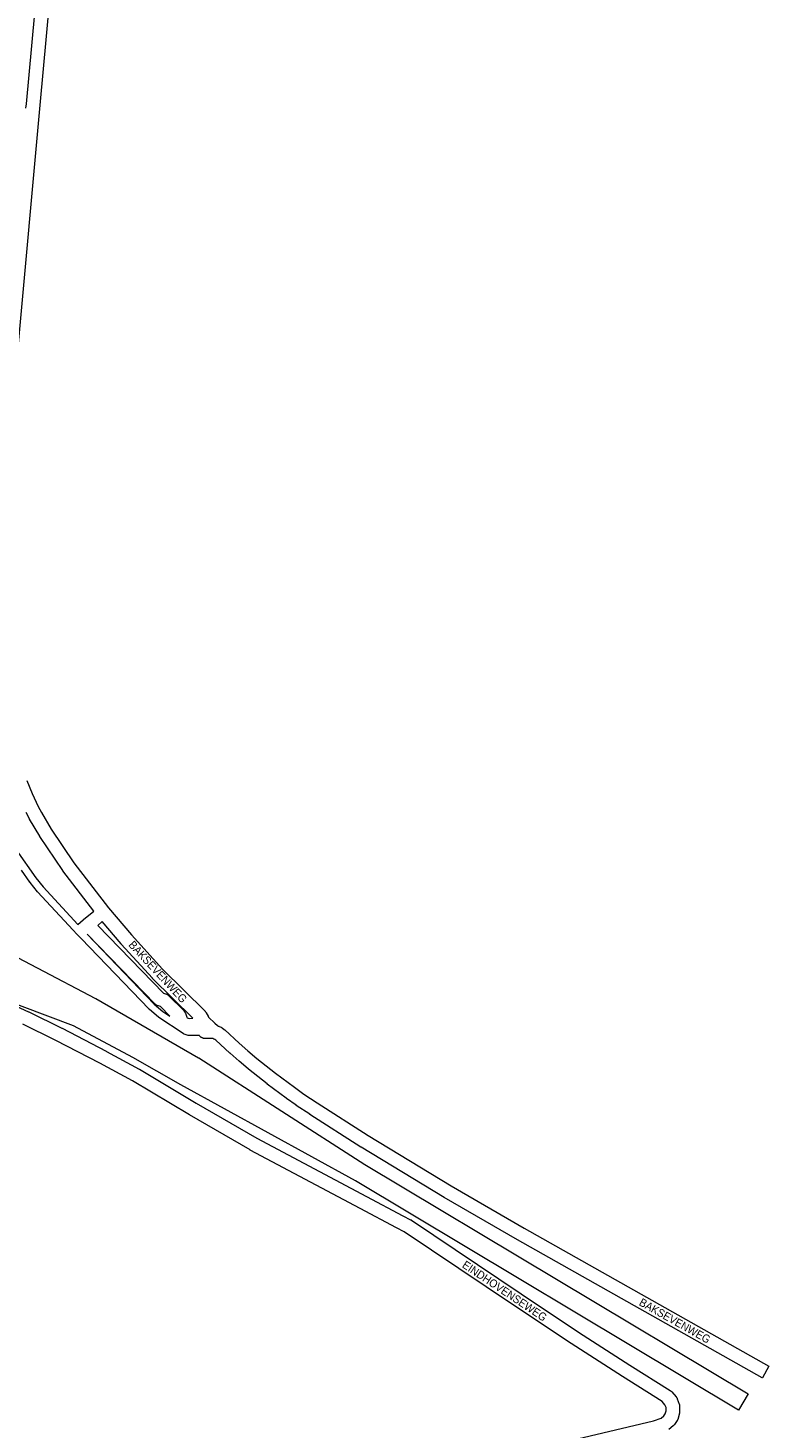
# Model space of a CAD drawing. Header units: metres. Extents: x 123819 to 142731, y 393440 to 405763.
# Tile 276 of 346: x 137687 to 138396, y 395319 to 396659. Entities that reach past the tile are written whole.
import ezdxf
from ezdxf.enums import TextEntityAlignment as Align

# ---------------------------------------------------------------- set-up
doc = ezdxf.new("R2010")
doc.units = ezdxf.units.M
doc.header["$MEASUREMENT"] = 0
for name, color, linetype, lineweight in [('gs-anno-wegen algemeen tekst', 7, 'Continuous', 0), ('gs-knt-autosnelweg', 7, 'Continuous', 0), ('gs-knt-fietspaden', 7, 'Continuous', 0), ('gs-knt-wegen algemeen', 7, 'Continuous', 0), ('gs-vlk-plantopografie wegen algemeen', 7, 'Continuous', 0)]:
    doc.layers.add(name, color=color, linetype=linetype, lineweight=lineweight)
doc.styles.add('Style-Arial', font='arial.ttf')

msp = doc.modelspace()

# ---------------------------------------------------------------- linework, layer by layer
at = {"layer": 'gs-knt-autosnelweg', "color": 7, "linetype": 'Continuous', "flags": 128}
msp.add_lwpolyline([(137639, 395788.4), (137751, 395729.9), (137751.3, 395729.7), (137849.6, 395673.1), (137850, 395672.9), (138009, 395570.8), (138375.6, 395351.3, -0.353248), (138375.6, 395351.3), (138366.4, 395335.9, -0.385759), (138366.4, 395335.9), (137999.8, 395555.3), (137832.8, 395647.1), (137832.7, 395647.2), (137786.9, 395673.4), (137730.1, 395703.7), (137607, 395750)], format="xyb", dxfattribs=at)
at = {"layer": 'gs-knt-fietspaden', "color": 7, "linetype": 'Continuous', "flags": 128}
for points in [[(137675.2, 395872.1), (137694.1, 395845.2)], [(137688.4, 395841), (137680.3, 395852.6)], [(137811.3, 395711.9), (137802.7, 395719.2), (137802.6, 395719.3), (137802.6, 395719.4), (137802.6, 395719.4), (137802.5, 395719.4), (137802.5, 395719.5), (137737.3, 395787.2), (137733.5, 395791.1), (137733.4, 395791.2), (137729.7, 395795.2), (137695.7, 395831.8), (137695.7, 395831.9), (137695.6, 395832), (137688.6, 395840.9)], [(137694.1, 395845.2), (137701, 395836.5), (137734.2, 395800.6)], [(137743.2, 395791.2), (137807.4, 395724.5), (137815.7, 395717.4), (137822.3, 395713)], [(137850.4, 395694.4), (137840.8, 395694.4), (137840.7, 395694.4), (137840.5, 395694.4), (137840.4, 395694.4), (137840.2, 395694.4), (137840.1, 395694.4), (137839.9, 395694.5), (137839.7, 395694.5), (137835.9, 395695.8), (137835.8, 395695.8), (137835.6, 395695.9), (137835.5, 395695.9), (137835.3, 395696), (137835.2, 395696.1), (137835.1, 395696.2), (137811.7, 395711.7), (137811.6, 395711.7), (137811.5, 395711.8)]]:
    msp.add_lwpolyline(points, dxfattribs=at)
at = {"layer": 'gs-knt-wegen algemeen', "color": 7, "linetype": 'Continuous', "flags": 128}
for points in [[(137684.6, 396581.8), (137685, 396586.1), (137706, 396815.3), (137705.3, 396828.5), (137704.1, 396837.9), (137703.2, 396842.5), (137702.2, 396847.1), (137699.5, 396856.3), (137697.9, 396860.6), (137694.1, 396869.4), (137689.7, 396877.8), (137687.3, 396881.8), (137681.8, 396889.6), (137677, 396895.6), (137672.9, 396900.1), (137669.5, 396903.5), (137666.1, 396906.6), (137658.7, 396912.7), (137635.3, 396929.6), (137613.7, 396944.8), (137574.5, 396972)], [(137719, 396814.6), (137698, 396584.9), (137676.7, 396353)], [(137749.5, 395813.5), (137720, 395851.9), (137719.9, 395852.1), (137719.8, 395852.2), (137697.9, 395884.7), (137697.8, 395884.9), (137697.7, 395885), (137688.1, 395901.3), (137688, 395901.6), (137684.7, 395907.7)], [(137734.2, 395800.6), (137739.4, 395805.2), (137739.4, 395805.2), (137739.6, 395805.3), (137749.5, 395813.5)], [(137757.6, 395803.4), (137753.3, 395799.8)], [(137753.3, 395799.8), (137816.2, 395734.8), (137818.1, 395734.4), (137818.4, 395734.3), (137818.7, 395734.2), (137818.9, 395734.1), (137819.2, 395734), (137819.5, 395733.9), (137819.7, 395733.7), (137820, 395733.6), (137820.2, 395733.4), (137820.5, 395733.2), (137820.7, 395733.1), (137820.9, 395732.9), (137821.1, 395732.7), (137835.5, 395718.2), (137835.7, 395718), (137835.9, 395717.8), (137836.1, 395717.6), (137836.3, 395717.3), (137836.4, 395717.1), (137836.6, 395716.8), (137836.7, 395716.6), (137836.8, 395716.3), (137837, 395716), (137837.1, 395715.7), (137838.4, 395711.8), (137838.9, 395711.3), (137839.8, 395710.8), (137841.5, 395710.7), (137844.3, 395710.8)], [(137844.3, 395710.8), (137805.8, 395748.9), (137805.7, 395749), (137805.6, 395749.1), (137775.8, 395781.9), (137775.6, 395782.1), (137757.6, 395803.4)], [(137822.3, 395713), (137813.2, 395722.2), (137811.3, 395722.7), (137811, 395722.7), (137810.7, 395722.8), (137810.4, 395722.9), (137810.2, 395723), (137809.9, 395723.2), (137809.6, 395723.3), (137809.4, 395723.5), (137809.1, 395723.7), (137808.9, 395723.8), (137808.6, 395724), (137808.4, 395724.2), (137808.2, 395724.4), (137743.3, 395791.3), (137743.2, 395791.2)], [(137658.2, 395730), (137687.1, 395717.1), (137687.3, 395717), (137719, 395701.4), (137719.2, 395701.3), (137761.4, 395679.3), (137761.5, 395679.2), (137792.9, 395662.2), (137793.1, 395662.1), (137847.6, 395629.7), (137905.4, 395596.2), (138010.6, 395540.4), (138010.6, 395540.3), (138045.2, 395521.8), (138052.7, 395518), (138052.9, 395517.9), (138053.1, 395517.8), (138053.4, 395517.6), (138158.5, 395447.1), (138213.4, 395410.5), (138262.5, 395379), (138301.2, 395354.5), (138301.5, 395354.3), (138301.7, 395354.1), (138302, 395353.9), (138302.2, 395353.7), (138302.4, 395353.5), (138302.6, 395353.3), (138306.7, 395348.6), (138306.9, 395348.4), (138307.1, 395348.1), (138307.2, 395347.9), (138307.4, 395347.6), (138307.5, 395347.4), (138307.7, 395347.1), (138307.8, 395346.8), (138307.9, 395346.5), (138309.7, 395341.6), (138309.8, 395341.4), (138309.9, 395341.1), (138309.9, 395340.8), (138310, 395340.5), (138310, 395340.3), (138310.1, 395340), (138310.1, 395339.7), (138310.1, 395339.4), (138310.1, 395334.3), (138310.1, 395334), (138310.1, 395333.7), (138310, 395333.4), (138310, 395333.1), (138309.9, 395332.8), (138308.8, 395328.2), (138308.7, 395327.9), (138308.6, 395327.6), (138308.5, 395327.3), (138308.4, 395327.1), (138308.3, 395326.8), (138308.2, 395326.5), (138308, 395326.3), (138307.9, 395326), (138305.3, 395322.2), (138305.2, 395322), (138305, 395321.8), (138304.8, 395321.6), (138304.7, 395321.4), (138304.5, 395321.2), (138304.3, 395321), (138304, 395320.8), (138299.9, 395317.4)], [(138212.3, 395308.4), (138285.1, 395325.6), (138292.5, 395328.2), (138295, 395330.3), (138296.4, 395332.3), (138297.1, 395335.1), (138297.1, 395338.3), (138296.1, 395341), (138293.4, 395344), (138255.5, 395368), (138255.5, 395368), (138206.3, 395399.5), (138206.2, 395399.6), (138151.2, 395436.3), (138151.2, 395436.3), (138046.4, 395506.6), (138039.2, 395510.2), (138039.1, 395510.3), (138004.5, 395528.9), (137899.2, 395584.7), (137899, 395584.8), (137841.1, 395618.4), (137841, 395618.5), (137786.5, 395650.9), (137755.3, 395667.8), (137713.2, 395689.7), (137681.7, 395705.2)]]:
    msp.add_lwpolyline(points, dxfattribs=at)
msp.add_lwpolyline([(137685.3, 395938.5), (137690.5, 395925.9), (137696.3, 395913.7), (137699.4, 395907.8), (137708.8, 395891.8), (137730.5, 395859.7), (137763.5, 395816.6), (137785.5, 395790.6), (137815.1, 395758), (137856, 395717.5), (137856.2, 395717.3), (137856.4, 395717.1), (137856.5, 395716.9), (137856.7, 395716.7), (137856.9, 395716.4), (137857, 395716.2), (137857.1, 395716), (137858.9, 395712.8), (137859, 395712.5), (137859.1, 395712.3), (137859.2, 395712), (137865.3, 395706.2), (137868, 395703.8), (137868.5, 395703.4), (137868.9, 395703.3), (137869.1, 395703.2), (137869.4, 395703.1), (137869.6, 395703), (137871.4, 395702.2), (137871.6, 395702), (137871.9, 395701.9), (137872.1, 395701.7), (137872.3, 395701.6), (137874.3, 395700.2), (137874.5, 395700), (137874.7, 395699.9), (137874.9, 395699.7), (137888.6, 395687), (137897, 395679.6), (137905.6, 395672.4), (137923.3, 395658.3), (137941.4, 395644.8), (137950.6, 395638.3), (137963.3, 395629.8), (138012, 395598.6), (138091.5, 395550.6), (138161.5, 395510.1), (138395.6, 395378, -0.371291), (138395.6, 395378), (138389.3, 395366.6, -0.371291), (138389.2, 395366.6), (138155.1, 395498.8), (138155, 395498.8), (138084.9, 395539.4), (138084.8, 395539.4), (138005.2, 395587.5), (138005.1, 395587.6), (137956.2, 395618.9), (137956.1, 395619), (137943.3, 395627.5), (137943.2, 395627.6), (137933.9, 395634.2), (137933.7, 395634.3), (137915.4, 395647.9), (137915.3, 395648), (137897.4, 395662.3), (137897.3, 395662.4), (137888.6, 395669.7), (137888.5, 395669.8), (137879.9, 395677.3), (137879.8, 395677.4), (137866.4, 395689.8), (137865.3, 395690.6), (137864.4, 395691), (137863.3, 395691.4), (137862.8, 395691.5), (137855.9, 395691.5), (137855.8, 395691.5), (137855.6, 395691.5), (137855.5, 395691.5), (137855.3, 395691.5), (137855.2, 395691.5), (137855, 395691.5), (137854.9, 395691.6), (137854.6, 395691.6), (137854.5, 395691.6), (137854.3, 395691.7), (137854.2, 395691.7), (137854, 395691.8), (137853.9, 395691.8), (137853.7, 395691.9), (137853.6, 395691.9), (137853.4, 395692), (137853.3, 395692), (137853.1, 395692.1), (137853, 395692.1), (137852.8, 395692.2), (137852.8, 395692.3), (137852.6, 395692.4), (137852.5, 395692.4), (137852.3, 395692.6), (137852.2, 395692.6), (137852, 395692.7), (137851.9, 395692.8), (137851.8, 395692.9), (137851.7, 395693), (137851.5, 395693.2), (137851.5, 395693.2), (137851.3, 395693.4), (137851.2, 395693.4), (137851.1, 395693.6), (137851, 395693.7), (137850.9, 395693.8), (137850.8, 395693.9), (137850.7, 395694.1), (137850.6, 395694.2), (137850.5, 395694.4), (137850.4, 395694.4)], format="xyb", dxfattribs=at)
at = {"layer": 'gs-vlk-plantopografie wegen algemeen', "color": 7, "linetype": 'Continuous', "flags": 128}
for points in [[(137688.4, 395841), (137680.3, 395852.6)], [(137688.6, 395840.9), (137688.5, 395841), (137688.4, 395841)], [(137688.6, 395840.9), (137688.4, 395841)], [(137811.3, 395711.9), (137802.7, 395719.2), (137802.6, 395719.3), (137802.6, 395719.4), (137802.6, 395719.4), (137802.5, 395719.4), (137802.5, 395719.5), (137737.3, 395787.2), (137733.5, 395791.1), (137733.4, 395791.2), (137729.7, 395795.2), (137695.7, 395831.8), (137695.7, 395831.9), (137695.6, 395832), (137688.6, 395840.9)], [(137694.1, 395845.2), (137701, 395836.5), (137734.2, 395800.6)], [(137743.2, 395791.2), (137807.4, 395724.5), (137815.7, 395717.4), (137822.3, 395713)], [(137811.5, 395711.8), (137811.4, 395711.8), (137811.3, 395711.9)], [(137811.5, 395711.8), (137811.3, 395711.9)], [(137850.4, 395694.4), (137840.8, 395694.4), (137840.7, 395694.4), (137840.5, 395694.4), (137840.4, 395694.4), (137840.2, 395694.4), (137840.1, 395694.4), (137839.9, 395694.5), (137839.7, 395694.5), (137835.9, 395695.8), (137835.8, 395695.8), (137835.6, 395695.9), (137835.5, 395695.9), (137835.3, 395696), (137835.2, 395696.1), (137835.1, 395696.2), (137811.7, 395711.7), (137811.6, 395711.7), (137811.5, 395711.8)]]:
    msp.add_lwpolyline(points, dxfattribs=at)

# ---------------------------------------------------------------- texts
at = {"layer": 'gs-anno-wegen algemeen tekst', "color": 7, "style": 'Style-Arial', "width": 0.909091}
msp.add_text('BAKSEVENWEG', height=7.7, rotation=312.8019, dxfattribs=at).set_placement((137810.8, 395755.3), align=Align.MIDDLE_CENTER)
at = {"layer": 'gs-anno-wegen algemeen tekst', "color": 7, "linetype": 'Continuous', "style": 'Style-Arial', "width": 0.909091}
for s, rotation, p in [('EINDHOVENSEWEG', 326.1414, (138142.7, 395449.8)), ('BAKSEVENWEG', 330.5593, (138305.6, 395421.3))]:
    msp.add_text(s, height=7.7, rotation=rotation, dxfattribs=at).set_placement(p, align=Align.MIDDLE_CENTER)

doc.saveas('drawing.dxf')
